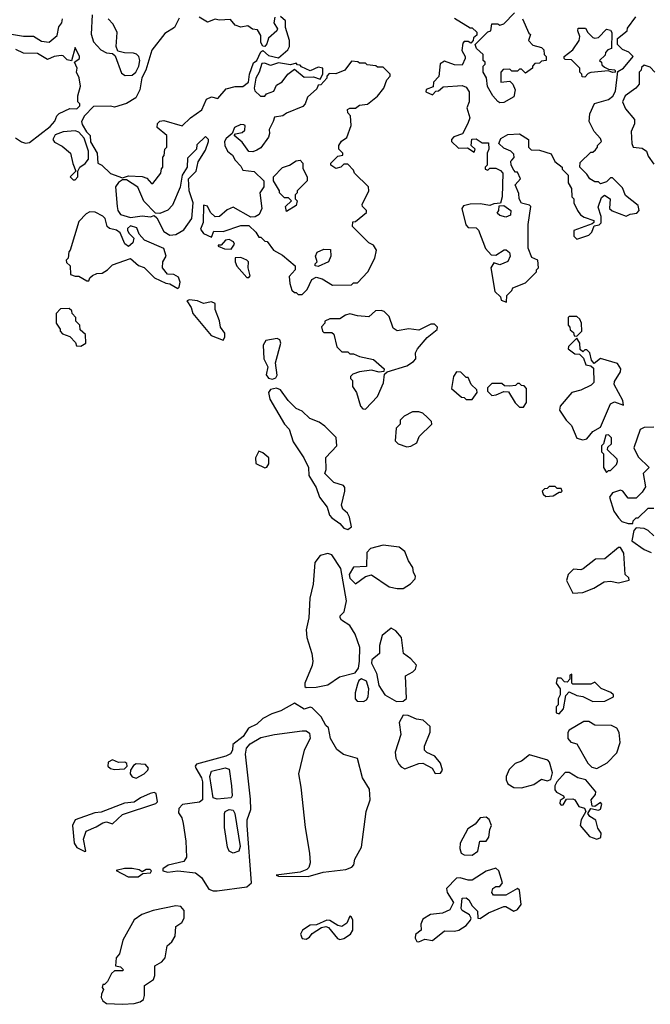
# Model space of a CAD drawing. Extents: x 2029826 to 2248070, y 228728 to 402406.
# Tile 309 of 368: x 2184965 to 2188156, y 279830 to 284811. Entities that reach past the tile are written whole.
import ezdxf

# ---------------------------------------------------------------- set-up
doc = ezdxf.new("R2010")
doc.units = 0

msp = doc.modelspace()

# ---------------------------------------------------------------- linework, layer by layer
at = {"layer": '0CON10XD'}
for points in [[(2187395, 284390), (2187385, 284397.5), (2187360, 284425), (2187333, 284473), (2187327, 284517), (2187310, 284545), (2187310, 284575), (2187320, 284585), (2187320, 284595), (2187310, 284605), (2187310, 284635), (2187277.5, 284665), (2187270, 284685), (2187335, 284750), (2187350, 284755), (2187355, 284790), (2187385, 284790), (2187395, 284782.5), (2187415, 284790), (2187470, 284845)], [(2184893, 284743), (2184985, 284726.7), (2185035, 284727.5), (2185075, 284702.5), (2185115, 284697.5), (2185155, 284730), (2185163.3, 284775), (2185177.5, 284795), (2185182.5, 284815)], [(2185771.7, 284818.3), (2185749.3, 284770.7), (2185700, 284740), (2185633, 284657), (2185603.3, 284555), (2185583.6, 284516.4), (2185572.5, 284455), (2185552.5, 284415), (2185505, 284387.5), (2185445, 284367.5), (2185425, 284372.5), (2185338.3, 284371.7), (2185292.5, 284325), (2185277.5, 284295), (2185280.7, 284280.7), (2185303.3, 284243.3), (2185322.5, 284225), (2185323, 284193), (2185356.7, 284135), (2185360, 284085), (2185380, 284075), (2185425, 284032.5), (2185485, 284010), (2185515, 284020), (2185585, 284017.5), (2185608.3, 284008.3), (2185631.7, 283981.7), (2185638.3, 283981.7), (2185680, 284035), (2185683, 284057), (2185690, 284065), (2185690, 284115), (2185697, 284123), (2185700, 284155), (2185710, 284165), (2185710, 284225), (2185660, 284265), (2185662.5, 284285), (2185675, 284296.7), (2185695, 284300), (2185787, 284273), (2185830, 284315), (2185887.5, 284355), (2185910.7, 284409.3), (2185935, 284420), (2185968.3, 284411.7), (2186009.3, 284460.7), (2186055, 284472), (2186095, 284472.5), (2186123.3, 284495), (2186128.6, 284535), (2186148, 284592), (2186165.8, 284604.2), (2186185, 284648), (2186195, 284654), (2186225, 284630), (2186275, 284617.5), (2186321.3, 284658.7), (2186330, 284675), (2186331.2, 284705), (2186310.7, 284770.7), (2186310, 284805), (2186285, 284826.7)], [(2185332.5, 284835), (2185327, 284737), (2185339.3, 284699.3), (2185375, 284657.5), (2185405, 284642.5), (2185435, 284640), (2185448.3, 284628.3), (2185480.7, 284540.7), (2185498.3, 284528.3), (2185535, 284530), (2185552.5, 284545), (2185567.5, 284575), (2185572.5, 284605), (2185567.5, 284625), (2185557, 284637), (2185541.7, 284641.7), (2185495, 284642.5), (2185461.7, 284651.7), (2185452.5, 284675), (2185457.5, 284745), (2185438.8, 284788.8), (2185413.3, 284815)], [(2186257, 284823), (2186252, 284795), (2186270, 284765), (2186266.7, 284755), (2186223.6, 284716.4), (2186215, 284688), (2186205, 284675.8), (2186195, 284676.2), (2186185.8, 284695), (2186185, 284730), (2186168.8, 284758.8), (2186143, 284763), (2186119.3, 284779.3), (2186085, 284772.5), (2186055, 284783.3), (2186031.7, 284811.7), (2185975, 284807.5), (2185955, 284812.5), (2185915, 284797.5), (2185873.6, 284823.6)], [(2187165, 284817.5), (2187245, 284770), (2187255, 284770), (2187278.3, 284748.3), (2187278.3, 284731.7), (2187261.7, 284718.3), (2187260, 284705), (2187248.3, 284691.7), (2187235, 284700), (2187215, 284700), (2187208.3, 284691.7), (2187202.5, 284655), (2187220, 284625), (2187220, 284615), (2187205, 284580), (2187165, 284582.5), (2187115, 284600), (2187093, 284587), (2187087, 284523), (2187060, 284495), (2187058.3, 284471.7), (2187021.7, 284458.3), (2187020, 284445), (2187055, 284430), (2187071.7, 284448.3), (2187085, 284450), (2187095, 284460), (2187108.3, 284471.7), (2187205, 284477.5), (2187225, 284470), (2187240, 284445), (2187240, 284395), (2187227.5, 284365), (2187243.3, 284315), (2187233.3, 284285), (2187206.4, 284233.6), (2187161.7, 284218.3), (2187150, 284205), (2187150, 284195), (2187185, 284160), (2187231.7, 284161.7), (2187265, 284140), (2187270, 284155), (2187250, 284175), (2187253, 284207), (2187275, 284207.5), (2187305, 284187.5), (2187337, 284187), (2187340, 284155), (2187330, 284135), (2187330, 284075), (2187320, 284065), (2187320, 284055), (2187335, 284050), (2187345, 284060), (2187375, 284060), (2187398.3, 284048.3), (2187410, 284035), (2187407.5, 283915), (2187398.3, 283881.7), (2187365, 283880), (2187345, 283870), (2187295, 283880), (2187245, 283877.5), (2187211.7, 283868.3), (2187202.5, 283855), (2187223, 283773), (2187235, 283760), (2187275, 283757.5), (2187286.4, 283746.4), (2187323, 283653), (2187351.7, 283621.7), (2187375, 283620), (2187417, 283647), (2187427, 283647), (2187443.6, 283633.6), (2187446.4, 283613.6), (2187435, 283587.5), (2187395, 283570), (2187365, 283580), (2187350, 283555), (2187370, 283435), (2187398.3, 283408.3), (2187401.7, 283391.7), (2187428.3, 283381.7), (2187430, 283415), (2187455, 283440), (2187460, 283455), (2187525, 283480), (2187580, 283535), (2187580, 283545), (2187590, 283555), (2187587.5, 283595), (2187557, 283607), (2187537.5, 283655), (2187537.5, 283775), (2187552.5, 283865), (2187545, 283872.5), (2187505, 283882.5), (2187492.5, 283905), (2187491.7, 283931.7), (2187472.5, 283975), (2187500, 284005), (2187485, 284040), (2187475, 284040), (2187465, 284050), (2187452.5, 284075), (2187450, 284095), (2187455, 284100), (2187467, 284113), (2187465, 284130), (2187450, 284145), (2187415, 284160), (2187390, 284185), (2187400.7, 284209.3), (2187435, 284230), (2187495, 284232.5), (2187540, 284205), (2187540, 284165), (2187553, 284153), (2187595, 284150), (2187655, 284132.5), (2187673.6, 284093.6), (2187710, 284065), (2187710, 284055), (2187740, 284025), (2187740, 283985), (2187757, 283957), (2187760, 283915), (2187770, 283905), (2187770, 283885), (2187787.5, 283845), (2187803.6, 283823.6), (2187821.7, 283811.7), (2187870, 283795), (2187870, 283785), (2187861.7, 283778.3), (2187770, 283745), (2187770, 283715), (2187785, 283700), (2187845, 283720), (2187860, 283735), (2187871.7, 283768.3), (2187897, 283773), (2187907, 283783), (2187907.5, 283815), (2187893, 283863), (2187909.3, 283910.7), (2187925, 283922.5), (2187952.5, 283905), (2187950, 283855), (2187963, 283843), (2188035, 283817.5), (2188055, 283827.5), (2188088.3, 283831.7), (2188100, 283845), (2188095, 283870), (2188031.7, 283921.7), (2188015, 283960), (2187965, 284010), (2187955, 284010), (2187935, 283990), (2187905, 283980), (2187895, 283990), (2187875, 283990), (2187850, 284005), (2187835, 284030), (2187800, 284065), (2187801.7, 284088.3), (2187855, 284140), (2187865, 284140), (2187878.3, 284151.7), (2187890, 284165), (2187890, 284175), (2187910, 284195), (2187905, 284210), (2187872.5, 284245), (2187847.5, 284295), (2187850, 284335), (2187873.6, 284386.4), (2187945, 284407.1), (2187966.8, 284423.2), (2187980.3, 284449.7), (2187991.7, 284548.3), (2188020, 284565), (2188070, 284625), (2188047, 284647), (2188015, 284660), (2187990, 284685), (2187990, 284715), (2188040, 284755), (2188041.7, 284768.3), (2188082.5, 284825)], [(2187510, 284815), (2187541.7, 284741.7), (2187550, 284735), (2187540, 284705), (2187561.7, 284681.7), (2187605, 284670), (2187618.3, 284658.3), (2187620, 284635), (2187630, 284625), (2187630, 284605), (2187605, 284600), (2187595, 284590), (2187571.7, 284588.3), (2187560, 284575), (2187560, 284565), (2187525, 284540), (2187505, 284560), (2187495, 284560), (2187485, 284550), (2187455, 284550), (2187445, 284560), (2187411.7, 284558.3), (2187400, 284545), (2187400, 284495), (2187445, 284500), (2187460, 284485), (2187472.5, 284455), (2187465, 284420), (2187415, 284392.5), (2187395, 284390)], [(2187825, 284520), (2187811.7, 284521.7), (2187810, 284535), (2187800, 284545), (2187800, 284565), (2187758.3, 284608.3), (2187725, 284610), (2187720, 284615), (2187720, 284625), (2187765, 284657.5), (2187796.7, 284705), (2187800, 284725), (2187790, 284755), (2187791.7, 284768.3), (2187828.3, 284768.3), (2187840, 284745), (2187865, 284720), (2187875, 284717.5), (2187895, 284720), (2187935, 284762.5), (2187955, 284757.5), (2187962.5, 284745), (2187960, 284665), (2187941.7, 284658.3), (2187930, 284645), (2187928.3, 284631.7), (2187900, 284605), (2187910, 284595), (2187911.7, 284581.7), (2187925, 284570), (2187945, 284560), (2187977, 284557), (2187980, 284545), (2187965, 284543.3), (2187945, 284552.5), (2187855, 284543.8), (2187841.7, 284538.3), (2187825, 284520)], [(2184995, 284186.7), (2185015, 284190), (2185119.3, 284270.7), (2185143, 284297), (2185152.5, 284325), (2185165, 284336.2), (2185218.3, 284361.7), (2185255, 284360), (2185270, 284375), (2185270, 284385), (2185260, 284395), (2185260, 284425), (2185272.5, 284475), (2185266.4, 284516.4), (2185253.3, 284545), (2185256.7, 284565), (2185242.5, 284595), (2185267.5, 284615), (2185267.5, 284625), (2185245, 284670), (2185226.7, 284603.3), (2185205, 284607.5), (2185185, 284627.5), (2185175, 284630), (2185140, 284625), (2185105, 284610), (2185055, 284640), (2184985, 284641.2), (2184945, 284660)], [(2186395, 283420), (2186420, 283445), (2186443.6, 283496.4), (2186465, 283507.5), (2186495, 283500), (2186548.3, 283468.3), (2186645, 283470), (2186655, 283480), (2186675, 283480), (2186727.5, 283535), (2186762.5, 283605), (2186770, 283645), (2186755, 283670), (2186731.7, 283681.7), (2186650, 283765), (2186651.7, 283788.3), (2186665, 283790), (2186720, 283835), (2186720, 283845), (2186700, 283865), (2186697.5, 283875), (2186732.5, 283945), (2186730, 283965), (2186660, 284035), (2186655, 284050), (2186625, 284080), (2186605, 284080), (2186590, 284065), (2186565, 284057.5), (2186540, 284075), (2186540, 284085), (2186575, 284120), (2186600, 284125), (2186600, 284135), (2186580, 284155), (2186580, 284175), (2186593.6, 284196.4), (2186620, 284215), (2186642.5, 284275), (2186640, 284325), (2186625, 284340), (2186623.9, 284356.1), (2186635, 284362.5), (2186665, 284362.5), (2186685, 284377.5), (2186725, 284382.5), (2186776.4, 284423.6), (2186807.5, 284465), (2186823, 284507), (2186840, 284525), (2186840, 284535), (2186805, 284570), (2186775, 284570), (2186767, 284577), (2186723, 284583), (2186715, 284590), (2186685, 284590), (2186677, 284597), (2186645, 284600), (2186610, 284555), (2186565, 284537.5), (2186531.7, 284538.3), (2186520, 284525), (2186520, 284515), (2186488.3, 284481.7), (2186475, 284480), (2186468.3, 284461.7), (2186421.7, 284418.3), (2186410, 284385), (2186398.3, 284371.7), (2186315, 284337.5), (2186296.4, 284323.6), (2186255, 284317.5), (2186247.5, 284295), (2186227.5, 284255), (2186230, 284235), (2186223.6, 284216.4), (2186185, 284162.5), (2186165, 284150), (2186145, 284142.5), (2186125, 284143.3), (2186091.2, 284191.2), (2186050, 284225), (2186057.5, 284232.5), (2186090.7, 284239.3), (2186105, 284252.5), (2186106.7, 284275), (2186099.3, 284279.3), (2186085, 284280), (2186052.5, 284265), (2186040, 284235), (2186010, 284210), (2186002, 284195), (2186003.3, 284175), (2186016.2, 284146.2), (2186042.5, 284125), (2186055, 284100), (2186085, 284070), (2186095, 284050), (2186152.5, 284042.5), (2186200, 283995), (2186200, 283965), (2186180, 283935), (2186190, 283855), (2186177.5, 283825), (2186157, 283813), (2186135, 283812.5), (2186045, 283862.5), (2186015, 283848), (2185975.5, 283814.5), (2185955, 283814.2), (2185931.2, 283835), (2185915, 283867.5), (2185895, 283872.5), (2185893.8, 283785), (2185880.5, 283750.5), (2185895, 283728.8), (2185935, 283710), (2185948.3, 283741.7), (2185995, 283739.2), (2186085, 283768.8), (2186125, 283770), (2186160, 283735), (2186175, 283710), (2186185, 283710), (2186205, 283690), (2186218.3, 283688.3), (2186250, 283645), (2186295, 283620), (2186360, 283565), (2186360, 283545), (2186328.3, 283511.7), (2186333, 283477), (2186343, 283443), (2186355, 283430), (2186365, 283430), (2186375, 283420), (2186395, 283420)], [(2186205, 284423.3), (2186214.1, 284435.9), (2186250.9, 284449.1), (2186265, 284480), (2186293, 284497), (2186322.5, 284535), (2186355, 284560), (2186405, 284520), (2186451.7, 284521.7), (2186485, 284510), (2186500, 284535), (2186500, 284565), (2186475, 284570), (2186435, 284552.5), (2186391.7, 284571.7), (2186385, 284580), (2186371.7, 284581.7), (2186365, 284590), (2186335, 284582.5), (2186275, 284592.9), (2186235, 284578.1), (2186205, 284591.5), (2186190.7, 284589.3), (2186177.8, 284545), (2186160.5, 284515), (2186151.2, 284465), (2186155, 284450), (2186183.9, 284423.9), (2186205, 284423.3)], [(2188180, 284545), (2188155, 284570), (2188125, 284580), (2188111.7, 284568.3), (2188110, 284555), (2188100, 284545), (2188100, 284485), (2188082.5, 284465), (2188028.8, 284425), (2188016, 284395), (2188030.2, 284360.2), (2188076.7, 284305), (2188077, 284283), (2188060, 284245), (2188062.5, 284185), (2188070, 284165), (2188115, 284160), (2188136.4, 284146.4), (2188145, 284120), (2188175, 284080)], [(2185245, 284000), (2185260, 284015), (2185260, 284045), (2185270, 284065), (2185296.4, 284083.6), (2185312.5, 284105), (2185313.3, 284145), (2185290.7, 284210.7), (2185265, 284242.5), (2185245, 284248.8), (2185185, 284243.3), (2185145, 284227.5), (2185132.5, 284205), (2185140.7, 284190.7), (2185180.7, 284170.7), (2185222.5, 284135), (2185233.6, 284083.6), (2185250, 284045), (2185220, 284015), (2185235, 284000), (2185245, 284000)], [(2184943.6, 284213.6), (2184973.6, 284193.6), (2184995, 284186.7)], [(2185725, 283720), (2185755, 283723.3), (2185795, 283747.5), (2185836.2, 283805), (2185843.8, 283885), (2185822.5, 283945), (2185820, 284005), (2185857.5, 284045), (2185868.3, 284091.7), (2185905, 284150), (2185920, 284195), (2185920, 284205), (2185905, 284220), (2185861.7, 284178.3), (2185860, 284155), (2185815, 284110), (2185812.5, 284065), (2185787.5, 284025), (2185777, 283963), (2185738.3, 283871.7), (2185715, 283846.7), (2185675, 283830), (2185651.7, 283831.7), (2185592.7, 283892.7), (2185563.3, 283963.3), (2185505, 284000), (2185485, 284000), (2185465, 283987.5), (2185450, 283965), (2185458, 283865), (2185462, 283845), (2185475.9, 283825.9), (2185525, 283809.2), (2185585, 283818), (2185626.7, 283813.3), (2185645, 283820), (2185658.3, 283808.3), (2185695, 283740), (2185725, 283720)], [(2186315, 283840), (2186310, 283865), (2186340, 283895), (2186325, 283910), (2186305, 283910), (2186280, 283935), (2186280, 283945), (2186250, 283995), (2186250, 284015), (2186295, 284062.5), (2186330, 284075), (2186365, 284096.7), (2186385, 284100), (2186397.5, 284085), (2186398.3, 284058.3), (2186420, 284015), (2186420, 283995), (2186370, 283945), (2186370, 283935), (2186360, 283925), (2186360, 283905), (2186370, 283895), (2186365, 283870), (2186315, 283840)], [(2187425, 283812.5), (2187395, 283820), (2187381.7, 283831.7), (2187390, 283845), (2187391.7, 283868.3), (2187415, 283870), (2187450, 283845), (2187448.3, 283821.7), (2187425, 283812.5)], [(2185765, 283451.2), (2185772.5, 283457.5), (2185777.4, 283482.6), (2185768, 283508), (2185745, 283521.1), (2185713.1, 283523.1), (2185687.5, 283555), (2185689.4, 283585), (2185706.7, 283615), (2185695, 283653.8), (2185596.2, 283695), (2185570, 283725), (2185558.3, 283758.3), (2185525, 283767.5), (2185511.2, 283755), (2185510, 283745), (2185519.1, 283729.1), (2185543.3, 283705), (2185537.3, 283682.7), (2185515, 283662.5), (2185497.3, 283677.3), (2185473, 283733), (2185455, 283746.7), (2185420, 283755), (2185407.5, 283765), (2185397.5, 283805), (2185385, 283817.5), (2185346.4, 283836.4), (2185320.7, 283839.3), (2185300.7, 283829.3), (2185265, 283790), (2185220, 283645), (2185213, 283637), (2185210, 283605), (2185200, 283595), (2185201.7, 283581.7), (2185220, 283565), (2185221.7, 283521.7), (2185245, 283512.5), (2185265, 283512.5), (2185305, 283490), (2185315, 283490), (2185320, 283505), (2185333, 283517), (2185355, 283527.5), (2185381.7, 283528.3), (2185410, 283545), (2185435, 283570), (2185525, 283602.5), (2185566.4, 283566.4), (2185595, 283557.5), (2185647.5, 283505), (2185705, 283478.6), (2185725.3, 283475.3), (2185765, 283451.2)], [(2186035, 283650), (2186052, 283675), (2186046.7, 283686.7), (2186025, 283698.6), (2186006.2, 283695), (2185985, 283670), (2185970, 283670), (2185970, 283665), (2186001.2, 283651.2), (2186035, 283650)], [(2186475, 283562.5), (2186460, 283565), (2186460, 283575), (2186470, 283585), (2186462.5, 283615), (2186470, 283635), (2186505, 283650), (2186538.3, 283648.3), (2186540, 283615), (2186527.5, 283585), (2186475, 283562.5)], [(2186125, 283506.7), (2186131.2, 283515), (2186120.8, 283555), (2186122.5, 283585), (2186114, 283595), (2186085, 283607.8), (2186055, 283606.7), (2186055.7, 283585), (2186064.5, 283564.5), (2186115, 283506.7), (2186125, 283506.7)], [(2185275, 283160), (2185300, 283175), (2185298.3, 283218.3), (2185271.7, 283241.7), (2185270, 283265), (2185250, 283285), (2185250, 283305), (2185230, 283325), (2185228.3, 283338.3), (2185215, 283350), (2185171.7, 283348.3), (2185150, 283325), (2185150, 283275), (2185170, 283245), (2185170, 283235), (2185181.7, 283221.7), (2185218.3, 283208.3), (2185248.3, 283178.3), (2185251.7, 283161.7), (2185275, 283160)], [(2185995, 283190), (2186004, 283205), (2186003.8, 283225), (2185980.8, 283255), (2185977, 283287), (2185954, 283345), (2185953.8, 283375), (2185935, 283384), (2185895, 283375.8), (2185865, 283388.6), (2185825, 283393.3), (2185811.7, 283388.3), (2185832.5, 283355), (2185841.2, 283325), (2185933.4, 283213.4), (2185995, 283190)], [(2186715, 282840), (2186776.1, 282903.9), (2186806.4, 282973.6), (2186811.7, 283018.3), (2186825, 283030), (2186925, 283060), (2186958.3, 283081.7), (2186970, 283095), (2186967.5, 283125), (2186977.5, 283145), (2187027, 283203), (2187077, 283243), (2187080, 283255), (2187065, 283270), (2187045, 283270), (2186985, 283240), (2186935, 283247.5), (2186875, 283237.5), (2186855, 283250), (2186835, 283310), (2186810, 283335), (2186795, 283340), (2186765, 283337.5), (2186731.7, 283308.3), (2186675, 283312.5), (2186635, 283322.5), (2186613.3, 283316.7), (2186585, 283297.5), (2186535, 283297.5), (2186510, 283285), (2186510, 283275), (2186493, 283257), (2186497.5, 283235), (2186505, 283227.5), (2186545, 283227.5), (2186555, 283220), (2186570, 283155), (2186595, 283130), (2186625, 283130), (2186635, 283120), (2186655, 283120), (2186685, 283107.5), (2186755, 283092.5), (2186810, 283045), (2186808.3, 283031.7), (2186785, 283027.5), (2186745, 283037.5), (2186685, 283030), (2186651.7, 283018.3), (2186640, 283005), (2186640, 282995), (2186650, 282985), (2186650, 282955), (2186670, 282925), (2186690, 282855), (2186701.7, 282841.7), (2186715, 282840)], [(2187785, 283210), (2187810, 283235), (2187807.5, 283275), (2187800, 283295), (2187785, 283310), (2187745, 283310), (2187740, 283305), (2187740, 283265), (2187750, 283255), (2187751.7, 283241.7), (2187768.3, 283228.3), (2187771.7, 283211.7), (2187785, 283210)], [(2187815, 282686), (2187835, 282691.2), (2187865, 282727.5), (2187905, 282750), (2187955, 282867.5), (2187975, 282877.5), (2188020, 282860), (2188017.5, 282885), (2187973.3, 282965), (2187975, 282980), (2188005, 283030), (2188006.7, 283045), (2187990.7, 283070.7), (2187905, 283097.5), (2187871.7, 283071.7), (2187858.3, 283088.3), (2187850, 283125), (2187835, 283140), (2187825, 283140), (2187815, 283130), (2187801.7, 283141.7), (2187800, 283175), (2187785, 283200), (2187741.7, 283158.3), (2187740, 283145), (2187775, 283120), (2187798.3, 283118.3), (2187818.3, 283098.3), (2187830, 283065), (2187855, 283060), (2187868.3, 283048.3), (2187870, 282975), (2187857.5, 282962.5), (2187805, 282936.7), (2187760, 282925), (2187700, 282855), (2187697.5, 282835), (2187730, 282785), (2187758.3, 282758.3), (2187784.1, 282694.1), (2187815, 282686)], [(2186245, 282992.5), (2186260.5, 282999.5), (2186268.2, 283011.8), (2186258.8, 283075), (2186286.7, 283175), (2186281.7, 283191.7), (2186267.3, 283197.3), (2186211.5, 283188.5), (2186196.9, 283165), (2186200.8, 283095), (2186220, 283055), (2186212, 283015), (2186225, 282997.1), (2186245, 282992.5)], [(2187255, 282890), (2187280, 282925), (2187278.3, 282938.3), (2187250, 282965), (2187235, 283000), (2187225, 283000), (2187197, 283027), (2187175, 283030), (2187160, 283005), (2187150, 282945), (2187201.7, 282901.7), (2187215, 282900), (2187225, 282890), (2187255, 282890)], [(2187515, 282850), (2187530, 282875), (2187530, 282945), (2187518.3, 282958.3), (2187505, 282960), (2187495, 282970), (2187485, 282970), (2187475, 282960), (2187445, 282957.5), (2187418.3, 282958.3), (2187405, 282970), (2187355, 282970), (2187331.7, 282948.3), (2187331.7, 282931.7), (2187355, 282910), (2187377, 282913), (2187415, 282930), (2187438.3, 282928.3), (2187471.7, 282871.7), (2187495, 282850), (2187515, 282850)], [(2186625, 282232), (2186643.8, 282245), (2186634.4, 282295), (2186624.2, 282315), (2186600.8, 282335), (2186593.1, 282355), (2186611.2, 282425), (2186610, 282445), (2186603.6, 282453.6), (2186555, 282468.8), (2186508.8, 282515), (2186515.9, 282535.9), (2186513.6, 282596.4), (2186570, 282655), (2186567, 282697), (2186510, 282755), (2186480, 282775), (2186433.9, 282793.9), (2186395, 282830), (2186365, 282843.3), (2186323.3, 282885), (2186285, 282938), (2186265, 282946.7), (2186235, 282940), (2186224.4, 282925.6), (2186230.5, 282890.5), (2186305, 282763.8), (2186329.1, 282739.1), (2186349.5, 282675), (2186403.8, 282595), (2186427.3, 282545), (2186427.9, 282505), (2186465.7, 282445), (2186481.8, 282395), (2186521.9, 282345), (2186533.6, 282305), (2186545, 282290.6), (2186585, 282262.5), (2186605, 282238), (2186625, 282232)], [(2186925, 282650), (2186945, 282652.5), (2186975, 282670), (2186987, 282703), (2187050, 282765), (2187048.3, 282778.3), (2187028.3, 282798.3), (2187005, 282820), (2186985, 282827.5), (2186953, 282827), (2186910, 282805), (2186890, 282785), (2186890, 282765), (2186870, 282745), (2186865, 282680), (2186880, 282665), (2186925, 282650)], [(2187935, 282520), (2187945, 282530), (2187955, 282530), (2187985, 282560), (2187990, 282575), (2187988.3, 282588.3), (2187940, 282635), (2187941.7, 282648.3), (2187960, 282665), (2187960, 282695), (2187945, 282710), (2187931.7, 282708.3), (2187920, 282665), (2187910, 282655), (2187910, 282625), (2187920, 282615), (2187920, 282545), (2187935, 282520)], [(2188175, 282750), (2188125, 282747.5), (2188105, 282737.5), (2188072.5, 282645), (2188095, 282600), (2188150, 282545), (2188120, 282515), (2188131.7, 282448.3), (2188115, 282420), (2188085, 282390), (2188045, 282390), (2188017.5, 282425), (2188005, 282430), (2187965, 282417.5), (2187950, 282395), (2187972.5, 282325), (2187995, 282290), (2188013, 282273), (2188045, 282262.5), (2188068.3, 282261.7), (2188070, 282275), (2188085, 282290), (2188095, 282290), (2188145, 282340), (2188175, 282340)], [(2186205, 282543.3), (2186215, 282547.5), (2186225.9, 282564.1), (2186226.7, 282595), (2186195, 282620), (2186175, 282627.5), (2186158.8, 282595), (2186160, 282565), (2186205, 282543.3)], [(2187628.3, 282398.3), (2187665, 282402.5), (2187695, 282420), (2187705, 282420), (2187710, 282425), (2187705, 282440), (2187685, 282440), (2187675, 282450), (2187645, 282450), (2187635, 282440), (2187621.7, 282438.3), (2187610, 282425), (2187615, 282410), (2187628.3, 282398.3)], [(2188175, 282200), (2188145, 282227.5), (2188125, 282237.5), (2188085, 282240), (2188073, 282227), (2188062.5, 282175), (2188125, 282130), (2188160, 282115)], [(2186905, 281932.5), (2186943, 281957), (2186967, 281983), (2186967.5, 281995), (2186957.5, 282015), (2186955, 282040), (2186933.3, 282073.3), (2186915, 282120), (2186885, 282142.5), (2186805, 282152.5), (2186740, 282135), (2186722.5, 282115), (2186720, 282045), (2186655, 282042), (2186632.5, 282005), (2186636, 281985), (2186665, 281956.7), (2186715, 281993.3), (2186745, 282002.5), (2186835, 281942.5), (2186875, 281932.5), (2186905, 281932.5)], [(2186415, 281432.5), (2186465, 281434), (2186525, 281446.2), (2186582.8, 281487.2), (2186662.7, 281507.3), (2186678.9, 281531.1), (2186684.5, 281565), (2186685.7, 281635), (2186663.1, 281703.1), (2186636.6, 281746.6), (2186593.9, 281773.9), (2186587.5, 281785), (2186587.5, 281795), (2186606.7, 281815), (2186619.4, 281870.6), (2186591.1, 282035), (2186545, 282103.3), (2186525, 282111.2), (2186485, 282100), (2186458.8, 282065), (2186450.8, 281955), (2186434.2, 281885), (2186427.5, 281785), (2186414, 281725), (2186417.5, 281685), (2186444.2, 281604.2), (2186448.6, 281565), (2186445.5, 281544.5), (2186407.5, 281455), (2186408.3, 281438.3), (2186415, 281432.5)], [(2187765, 281910), (2187815, 281912.5), (2187870, 281935), (2187923, 281967), (2187955, 281970), (2187995, 281962), (2188050, 281975), (2188047, 281987), (2188030, 282005), (2188021.7, 282111.7), (2188005, 282140), (2187995, 282140), (2187927, 282083), (2187878.3, 282081.7), (2187817, 282033), (2187805, 282027.5), (2187768.3, 282031.7), (2187740, 282005), (2187733, 281973), (2187765, 281910)], [(2186871.7, 281361.7), (2186905, 281364.2), (2186923, 281377), (2186918.3, 281491.7), (2186955, 281512.5), (2186967.5, 281525), (2186972.5, 281545), (2186945, 281577.5), (2186907.5, 281605), (2186897.5, 281685), (2186869.3, 281719.3), (2186845, 281732.5), (2186800, 281695), (2186786.7, 281645), (2186786.7, 281605), (2186747.7, 281572.3), (2186745.7, 281555), (2186770.5, 281505), (2186782.4, 281442.4), (2186812.5, 281395), (2186871.7, 281361.7)], [(2186705, 281362.5), (2186719.5, 281370.5), (2186728.8, 281385), (2186732, 281425), (2186720, 281465), (2186695, 281476.7), (2186681.7, 281468.3), (2186675, 281450), (2186662.5, 281405), (2186662.5, 281375), (2186673, 281363), (2186705, 281362.5)], [(2187695, 281300), (2187717.5, 281325), (2187728.3, 281391.7), (2187745, 281410), (2187785, 281392.5), (2187815, 281387.5), (2187865, 281362.5), (2187927, 281363), (2187970, 281385), (2187970, 281395), (2187957, 281407), (2187907, 281427), (2187875, 281460), (2187855, 281450), (2187765, 281450), (2187760, 281455), (2187760, 281500), (2187750, 281495), (2187750, 281475), (2187735, 281460), (2187721.7, 281461.7), (2187705, 281480), (2187685, 281480), (2187680, 281455), (2187700, 281425), (2187700, 281395), (2187690, 281375), (2187690, 281345), (2187680, 281335), (2187680, 281305), (2187695, 281300)], [(2185944.2, 280404.2), (2185965, 280404.7), (2186115, 280423.5), (2186138, 280445), (2186116.7, 280735), (2186117, 280763), (2186134, 280816), (2186132.7, 280867.3), (2186108, 281095), (2186112.1, 281125), (2186132.1, 281147.9), (2186185, 281180.3), (2186254.7, 281195.3), (2186395, 281214.1), (2186415, 281213.1), (2186431.9, 281201.9), (2186435.6, 281175), (2186404.7, 281115), (2186375.6, 280995), (2186388.3, 280928.3), (2186410.4, 280725), (2186431.9, 280595), (2186434.4, 280545), (2186428.7, 280521.3), (2186418.9, 280511.1), (2186385, 280498), (2186263.6, 280483.6), (2186275, 280477.5), (2186425, 280476.7), (2186501.1, 280498.9), (2186615, 280512.5), (2186646.7, 280523.3), (2186655.5, 280535), (2186661.1, 280565), (2186695.6, 280624.4), (2186719.2, 280805), (2186738.6, 280865), (2186735, 280917.5), (2186699.2, 280975), (2186674.1, 281074.1), (2186604, 281094), (2186569.7, 281119.7), (2186537.5, 281175), (2186528.3, 281228.3), (2186515, 281240), (2186490, 281285), (2186445, 281330), (2186435, 281332.5), (2186405, 281323.3), (2186355, 281352.5), (2186286.7, 281315), (2186240.3, 281299.7), (2186194.7, 281275.3), (2186165, 281246.4), (2186123.3, 281226.7), (2186095.3, 281184.7), (2186043.3, 281145), (2186041.2, 281115), (2186032.3, 281097.7), (2186007.5, 281085), (2185860, 281045), (2185853.8, 281035), (2185856, 281025), (2185885, 280976.2), (2185890.5, 280955), (2185890, 280865), (2185875, 280852.1), (2185788.6, 280841.4), (2185769.7, 280820.3), (2185768.6, 280798.6), (2185785, 280773.3), (2185791.9, 280745), (2185805.5, 280654.5), (2185809.4, 280575), (2185795, 280552), (2185716.1, 280533.9), (2185690, 280515), (2185690, 280505), (2185715, 280498), (2185765.5, 280504.5), (2185855.3, 280495.3), (2185885, 280470.8), (2185922.3, 280412.3), (2185944.2, 280404.2)], [(2187068, 280998), (2187095, 280998.8), (2187104, 281015), (2187095, 281050), (2187065.8, 281085.8), (2187025, 281104.2), (2187014.2, 281115.8), (2187013.6, 281136.4), (2187043, 281207), (2187042.5, 281235), (2187007, 281267), (2186973, 281273), (2186931.7, 281291.7), (2186905, 281292.5), (2186885.6, 281255), (2186893.1, 281195), (2186864.4, 281105), (2186869.2, 281075), (2186884.2, 281045), (2186895, 281030.8), (2186915, 281021.4), (2186985, 281048.8), (2187005, 281049.5), (2187052.5, 281025), (2187068, 280998)], [(2187885, 281022.9), (2187938.5, 281051.5), (2187987.6, 281102.4), (2188003.3, 281155), (2187999.2, 281205), (2187986.4, 281226.4), (2187959.8, 281239.8), (2187875, 281242.2), (2187845, 281260), (2187819.4, 281260.6), (2187745, 281217.5), (2187738.8, 281205), (2187738.8, 281175), (2187755, 281156.2), (2187785, 281148), (2187839.7, 281049.7), (2187860.3, 281030.3), (2187885, 281022.9)], [(2185445, 281018.1), (2185495, 281021.4), (2185508.8, 281035), (2185507.5, 281047.5), (2185497.5, 281055), (2185465, 281052.5), (2185435, 281067.1), (2185412, 281055), (2185410.8, 281035), (2185425, 281022.9), (2185445, 281018.1)], [(2187505, 280924.4), (2187567.3, 280942.7), (2187605, 280969.2), (2187635, 280960.6), (2187653.2, 280966.8), (2187661.2, 281001.2), (2187646.7, 281055), (2187637.5, 281065), (2187545, 281092.5), (2187505, 281060), (2187471.7, 281048.3), (2187441.7, 281018.3), (2187427, 280983), (2187426.7, 280965), (2187436.2, 280945), (2187465, 280927.1), (2187505, 280924.4)], [(2185555, 280974.2), (2185595, 280996), (2185613.8, 281015), (2185616.7, 281025), (2185602.3, 281042.3), (2185555, 281046.7), (2185541.7, 281038.3), (2185526.1, 281013.9), (2185524, 280995), (2185535, 280981.2), (2185555, 280974.2)], [(2185965, 280866.9), (2185944.4, 280875), (2185927, 280983), (2185935, 281009.4), (2186005, 281026.4), (2186025, 281020), (2186037.8, 280935), (2186040.8, 280885), (2186035, 280874.4), (2185965, 280866.9)], [(2187885, 280664.6), (2187906.9, 280673.1), (2187908.2, 280695), (2187890.5, 280720.5), (2187881.4, 280761.4), (2187850, 280780), (2187840, 280795), (2187855, 280820), (2187895, 280812.5), (2187905, 280817.5), (2187911.7, 280841.7), (2187905, 280850), (2187875, 280830), (2187862.5, 280832.5), (2187857.5, 280865), (2187878.3, 280891.7), (2187880, 280905), (2187830, 280965), (2187790, 280975), (2187745, 281003.3), (2187725, 281003.3), (2187683.8, 280955), (2187673.8, 280935), (2187674, 280915), (2187682.3, 280902.3), (2187717.5, 280885), (2187720, 280875), (2187699.5, 280860.5), (2187698, 280845), (2187705, 280838), (2187715, 280838.8), (2187732.5, 280867.5), (2187765, 280869.2), (2187775, 280863.8), (2187795, 280830), (2187823, 280823), (2187830, 280805), (2187806.4, 280763.6), (2187800.8, 280735), (2187849.1, 280679.1), (2187885, 280664.6)], [(2185295, 280602.5), (2185300, 280605), (2185288.8, 280665), (2185301.2, 280705), (2185352.7, 280727.3), (2185385, 280748.8), (2185405, 280752.5), (2185435, 280742.5), (2185485, 280790), (2185653.6, 280846.4), (2185662.5, 280855), (2185656.4, 280896.4), (2185645, 280901.2), (2185625, 280896.7), (2185576.2, 280875), (2185545, 280853.3), (2185495, 280847.8), (2185377.6, 280802.4), (2185345, 280798.5), (2185245, 280762.5), (2185232.7, 280735), (2185240.9, 280645), (2185255, 280622.5), (2185295, 280602.5)], [(2186045, 280594.6), (2186025, 280604.4), (2186016.8, 280625), (2186001.9, 280725), (2186001.3, 280795), (2186005.5, 280805), (2186025, 280814.6), (2186045, 280811.8), (2186054.6, 280795), (2186081.2, 280628.8), (2186074.7, 280605.3), (2186045, 280594.6)], [(2187255, 280583.8), (2187283.5, 280605), (2187293.8, 280655), (2187325, 280655.6), (2187340, 280675), (2187343.8, 280715), (2187353.3, 280735), (2187341.2, 280765), (2187326.5, 280776.5), (2187295, 280772.9), (2187269.4, 280740.6), (2187233.1, 280716.9), (2187194, 280645), (2187191.9, 280618.1), (2187198.9, 280595), (2187215, 280585.5), (2187255, 280583.8)], [(2185565, 280474.6), (2185588.3, 280491.7), (2185627.5, 280495), (2185632.5, 280505), (2185625, 280512.5), (2185605, 280512.5), (2185585, 280500), (2185570, 280510), (2185535, 280516.2), (2185495, 280516.7), (2185453.3, 280506.7), (2185513.3, 280475), (2185565, 280474.6)], [(2186985, 280145.8), (2187015, 280160), (2187055, 280152.5), (2187115, 280202.5), (2187165, 280199.4), (2187186.7, 280205), (2187225, 280229.2), (2187246, 280255), (2187250, 280265), (2187242, 280282), (2187205, 280303.8), (2187200, 280315), (2187205, 280367.5), (2187225, 280369.2), (2187237.7, 280357.7), (2187255, 280327.5), (2187281.7, 280301.7), (2187283.3, 280265), (2187295, 280264), (2187337.3, 280292.7), (2187415, 280324.3), (2187425, 280324.3), (2187465, 280301.4), (2187485, 280310), (2187502.9, 280335), (2187495, 280407.5), (2187485, 280416.2), (2187425, 280382.5), (2187362.5, 280382.5), (2187354.2, 280395), (2187358.8, 280415), (2187374.2, 280425.8), (2187395, 280426), (2187408.1, 280445), (2187389.4, 280505), (2187375, 280518.9), (2187325, 280502.9), (2187255, 280458.6), (2187235, 280457.8), (2187195, 280470), (2187175, 280468.2), (2187124.3, 280415), (2187128.9, 280395), (2187160, 280345), (2187141.7, 280308.3), (2187105, 280291.2), (2187043.3, 280285), (2187005, 280260), (2186995.8, 280235), (2186996, 280205), (2186967.5, 280182.5), (2186967.1, 280165), (2186975, 280148), (2186985, 280145.8)], [(2185485, 279830), (2185545, 279834.5), (2185575, 279841.8), (2185591.1, 279855), (2185597.5, 279875), (2185596.2, 279925), (2185641.5, 279955), (2185648.8, 279975), (2185648.8, 280025), (2185685, 280045.6), (2185700.9, 280065), (2185711.2, 280125), (2185735, 280145.8), (2185751.9, 280175), (2185756, 280224), (2185785, 280244.2), (2185796.7, 280265), (2185796.9, 280305), (2185781.2, 280325), (2185755, 280327.3), (2185640, 280305), (2185582.5, 280285), (2185545, 280257.5), (2185486.2, 280155), (2185470, 280085), (2185452.5, 280065), (2185450, 280025), (2185475, 280020), (2185490, 280005), (2185485, 280000), (2185445, 280000), (2185430, 279985), (2185410, 279945), (2185395, 279930), (2185385, 279930), (2185382.5, 279915), (2185390, 279905), (2185378.3, 279881.7), (2185377.5, 279865), (2185385, 279847.5), (2185405, 279834), (2185485, 279830)], [(2186585, 280157.5), (2186605, 280162.9), (2186638.8, 280185), (2186651.2, 280205), (2186651.2, 280255), (2186645, 280270), (2186635, 280275.8), (2186620, 280240), (2186595, 280223.8), (2186575, 280228), (2186535, 280253.3), (2186520, 280255), (2186467.5, 280232.5), (2186435, 280230), (2186395.7, 280205), (2186386.9, 280185), (2186395, 280163.3), (2186415, 280159.2), (2186430.9, 280169.1), (2186445, 280188.8), (2186491.7, 280218.3), (2186513.6, 280223.6), (2186527.7, 280217.7), (2186573.5, 280163.5), (2186585, 280157.5)]]:
    msp.add_lwpolyline(points, dxfattribs=at)

doc.saveas('drawing.dxf')
